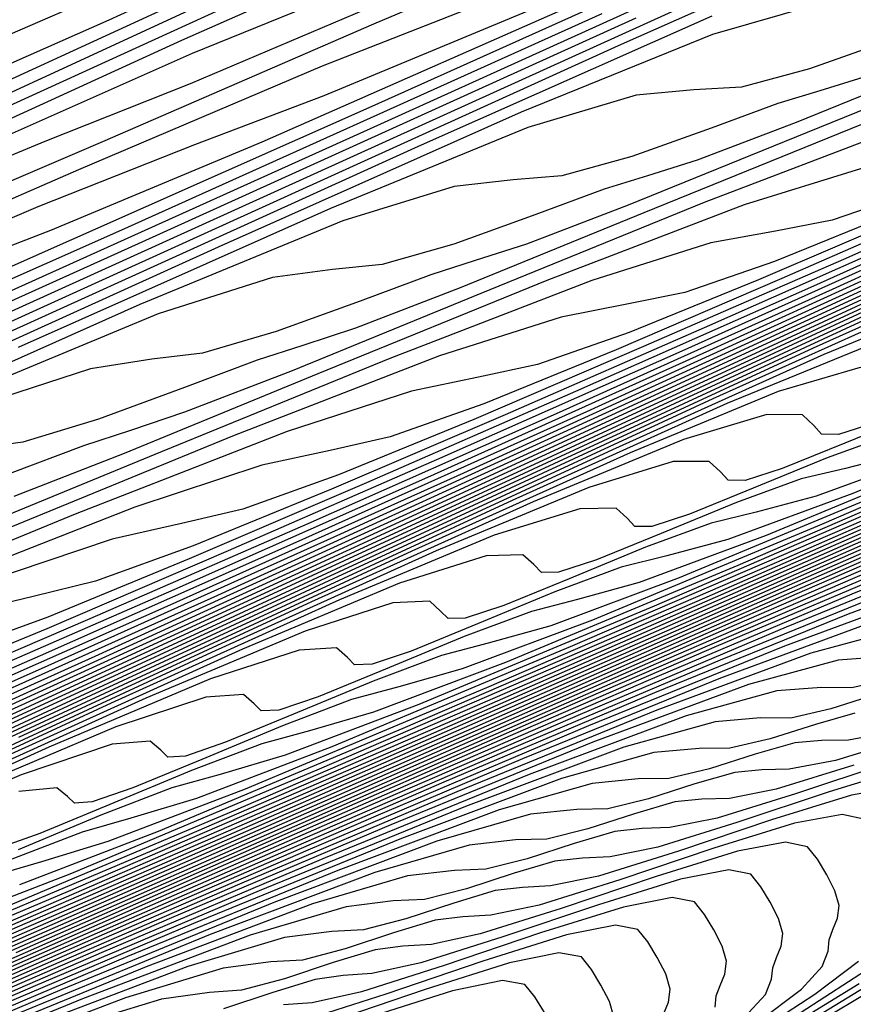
# Model space of a CAD drawing. Extents: x 3249832 to 3255657, y 13789405 to 13793316.
# Tile 541 of 656: x 3254745 to 3254752, y 13790609 to 13790618. Entities that reach past the tile are written whole.
import ezdxf

# ---------------------------------------------------------------- set-up
doc = ezdxf.new("R2010")
doc.units = 0
doc.header["$LTSCALE"] = 100
doc.header["$MEASUREMENT"] = 0
for name, color, linetype in [('GRATIO_CON', 10, 'CONTINUOUS'), ('GRATIO_ICON', 7, 'CONTINUOUS'), ('TARGETS_EAST', 7, 'CONTINUOUS')]:
    doc.layers.add(name, color=color, linetype=linetype)

# ---------------------------------------------------------------- blocks, each defined once
blk = doc.blocks.new('Gratio_032316_contours')
at = {"layer": 'GRATIO_CON', "color": 1, "linetype": 'Continuous', "flags": 128}
for points in [[(3254771.2802, 13790628.6377), (3254770.2609, 13790628.2838), (3254769.5772, 13790628.1023), (3254768.7732, 13790627.8505), (3254767.5343, 13790627.361), (3254766.1102, 13790626.7684), (3254764.8919, 13790626.2828), (3254764.0671, 13790626.0098), (3254763.0111, 13790625.6376), (3254760.8962, 13790624.7502), (3254757.2426, 13790623.1032), (3254752.9625, 13790621.141), (3254749.3158, 13790619.4797), (3254747.1714, 13790618.5439), (3254745.8328, 13790617.9914), (3254744.212, 13790617.288)], [(3254773.0038, 13790629.2521), (3254770.8364, 13790628.2912), (3254769.0507, 13790627.5403), (3254767.9625, 13790627.151), (3254767.2385, 13790626.9465), (3254766.3831, 13790626.6677), (3254765.0544, 13790626.1357), (3254763.5234, 13790625.4936), (3254762.2148, 13790624.9649), (3254761.3333, 13790624.6616), (3254760.204, 13790624.2498), (3254757.9327, 13790623.2845), (3254754.0007, 13790621.5048), (3254749.3924, 13790619.3871), (3254745.4682, 13790617.5923), (3254743.1661, 13790616.5759)], [(3254771.4789, 13790628.3919), (3254769.1057, 13790627.3176), (3254766.6263, 13790626.2136), (3254764.5918, 13790625.3454), (3254763.3658, 13790624.8855), (3254762.561, 13790624.635), (3254761.6029, 13790624.302), (3254760.0945, 13790623.685), (3254758.3499, 13790622.944), (3254756.8607, 13790622.3292), (3254755.8656, 13790621.9651), (3254754.5899, 13790621.4742), (3254752.0057, 13790620.3532), (3254747.5167, 13790618.3079), (3254742.2522, 13790615.8793)], [(3254771.6222, 13790628.3702), (3254769.6806, 13790627.4932), (3254767.1566, 13790626.3504), (3254764.5212, 13790625.1749), (3254762.3624, 13790624.248), (3254761.0674, 13790623.7527), (3254760.2223, 13790623.4792), (3254759.2128, 13790623.1191), (3254757.6146, 13790622.4597), (3254755.7631, 13790621.6693), (3254754.1837, 13790621.0113), (3254753.1318, 13790620.6169), (3254751.7828, 13790620.0864), (3254749.0422, 13790618.8876), (3254744.2747, 13790616.7094)], [(3254771.3742, 13790628.1325), (3254769.9399, 13790627.5245), (3254767.8823, 13790626.5945), (3254765.2075, 13790625.3832), (3254762.4162, 13790624.1361), (3254760.1329, 13790623.1506), (3254758.769, 13790622.6199), (3254757.8836, 13790622.3234), (3254756.8227, 13790621.9363), (3254755.1347, 13790621.2344), (3254753.1763, 13790620.3945), (3254751.5066, 13790619.6935), (3254750.398, 13790619.2687), (3254748.9758, 13790618.6986), (3254746.0788, 13790617.422), (3254741.0327, 13790615.1109)], [(3254771.3214, 13790627.6843), (3254770.7487, 13790627.6468), (3254769.7715, 13790627.3243), (3254768.2576, 13790626.6788), (3254766.084, 13790625.6959), (3254763.2584, 13790624.4159), (3254760.3112, 13790623.0974), (3254757.9035, 13790622.0531), (3254756.4706, 13790621.4872), (3254755.5448, 13790621.1676), (3254754.4326, 13790620.7534), (3254752.6548, 13790620.0091), (3254750.5895, 13790619.1197), (3254748.8296, 13790618.3756), (3254747.6642, 13790617.9205), (3254746.1687, 13790617.3108), (3254743.1153, 13790615.9563)], [(3254771.9078, 13790626.8001), (3254771.032, 13790626.4659), (3254770.535, 13790626.3115), (3254770.2864, 13790626.2727), (3254770.0704, 13790626.2393), (3254769.7252, 13790626.1346), (3254769.305, 13790626.0164), (3254768.9179, 13790625.976), (3254768.6202, 13790626.0621), (3254768.2618, 13790626.1523), (3254767.6406, 13790626.0813), (3254766.5661, 13790625.708), (3254764.893, 13790624.9874), (3254762.4875, 13790623.8985), (3254759.3602, 13790622.4815), (3254756.1011, 13790621.0199), (3254753.4445, 13790619.8583), (3254751.8738, 13790619.2216), (3254750.8674, 13790618.856), (3254749.6524, 13790618.3877), (3254747.6949, 13790617.5584), (3254745.416, 13790616.5701), (3254743.4755, 13790615.7399)], [(3254771.6304, 13790626.5393), (3254770.5367, 13790626.1233), (3254769.6189, 13790625.7706), (3254769.098, 13790625.6047), (3254768.8373, 13790625.5593), (3254768.6107, 13790625.5201), (3254768.249, 13790625.4077), (3254767.8098, 13790625.2802), (3254767.4072, 13790625.2303), (3254767.1009, 13790625.3074), (3254766.732, 13790625.3863), (3254766.0865, 13790625.2986), (3254764.9634, 13790624.8998), (3254763.2107, 13790624.1417), (3254760.6892, 13790622.9999), (3254757.4112, 13790621.5142), (3254753.9961, 13790619.9811), (3254751.2151, 13790618.7609), (3254749.5754, 13790618.0888), (3254748.5287, 13790617.7002), (3254747.2623, 13790617.2049), (3254745.215, 13790616.3331), (3254742.8292, 13790615.2953)], [(3254771.3089, 13790626.2117), (3254770.3083, 13790625.8843), (3254769.1655, 13790625.4465), (3254768.2059, 13790625.0752), (3254767.661, 13790624.8979), (3254767.3882, 13790624.8458), (3254767.1511, 13790624.8009), (3254766.7728, 13790624.6807), (3254766.3145, 13790624.544), (3254765.8965, 13790624.4847), (3254765.5816, 13790624.5526), (3254765.2021, 13790624.6202), (3254764.5325, 13790624.5158), (3254763.3607, 13790624.0916), (3254761.5284, 13790623.2959), (3254758.8909, 13790622.1012), (3254755.4621, 13790620.547), (3254751.891, 13790618.9423), (3254748.9856, 13790617.6634), (3254747.277, 13790616.9561), (3254746.1899, 13790616.5444), (3254744.8722, 13790616.022), (3254742.735, 13790615.1078)], [(3254771.38, 13790625.6231), (3254771.0497, 13790625.6487), (3254770.673, 13790625.6837), (3254770.0278, 13790625.576), (3254768.9861, 13790625.2292), (3254767.7943, 13790624.7698), (3254766.7929, 13790624.3799), (3254766.224, 13790624.1911), (3254765.9391, 13790624.1323), (3254765.6915, 13790624.0817), (3254765.2967, 13790623.9538), (3254764.8192, 13790623.8078), (3254764.3858, 13790623.739), (3254764.0623, 13790623.7978), (3254763.6723, 13790623.8542), (3254762.9785, 13790623.7331), (3254761.758, 13790623.2834), (3254759.8461, 13790622.4502), (3254757.0926, 13790621.2025), (3254753.513, 13790619.5798), (3254749.786, 13790617.9036), (3254746.7562, 13790616.566), (3254744.9787, 13790615.8233), (3254743.8512, 13790615.3886)], [(3254749.6148, 13790617.6453), (3254745.5759, 13790615.8261), (3254742.2972, 13790614.3712)], [(3254751.6978, 13790618.5065), (3254747.6657, 13790616.6781), (3254743.4709, 13790614.7873)], [(3254749.8995, 13790617.6078), (3254745.7166, 13790615.7109), (3254741.3658, 13790613.7486)], [(3254751.4346, 13790618.2217), (3254748.1012, 13790616.7092), (3254743.7676, 13790614.7436)], [(3254750.539, 13790617.6262), (3254748.07, 13790616.5303), (3254744.5046, 13790614.9118)], [(3254751.4338, 13790617.726), (3254750.5461, 13790617.4712), (3254748.9363, 13790616.818), (3254746.3877, 13790615.6846), (3254742.7063, 13790614.0132)], [(3254752.5548, 13790617.609), (3254752.0111, 13790617.4116), (3254751.3618, 13790617.1821), (3254750.7894, 13790617.0281), (3254750.3887, 13790617.0049), (3254749.904, 13790616.9599), (3254748.9921, 13790616.6885), (3254747.3336, 13790616.0098), (3254744.7054, 13790614.8389)], [(3254754.0827, 13790618.0021), (3254752.6624, 13790617.4265), (3254751.8541, 13790617.1229), (3254751.4482, 13790616.9974), (3254751.0951, 13790616.8898), (3254750.5349, 13790616.6847), (3254749.8666, 13790616.4459), (3254749.2787, 13790616.2824), (3254748.8694, 13790616.2501), (3254748.3742, 13790616.1939), (3254747.438, 13790615.9058), (3254745.7309, 13790615.2017), (3254743.0231, 13790613.9932)], [(3254754.6543, 13790617.9473), (3254753.12, 13790617.3686), (3254751.3404, 13790616.6486), (3254749.8363, 13790616.0358), (3254748.9801, 13790615.7093), (3254748.55, 13790615.5705), (3254748.1759, 13790615.4514), (3254747.5826, 13790615.2308), (3254746.876, 13790614.9736), (3254746.2573, 13790614.7911), (3254745.8308, 13790614.7406), (3254745.3145, 13790614.6618), (3254744.3299, 13790614.3403)], [(3254754.8198, 13790617.6616), (3254754.3091, 13790617.5872), (3254753.3731, 13790617.3116), (3254751.7979, 13790616.7135), (3254749.9693, 13790615.9718), (3254748.4233, 13790615.3405), (3254747.5431, 13790615.0025), (3254747.1009, 13790614.857), (3254746.7162, 13790614.7323), (3254746.1064, 13790614.5039), (3254745.3808, 13790614.2374), (3254744.7465, 13790614.0454), (3254744.3115, 13790613.9858)], [(3254771.4452, 13790624.572), (3254770.9865, 13790624.5335), (3254770.2135, 13790624.2712), (3254769.1007, 13790623.7901), (3254767.6379, 13790623.1165), (3254765.8464, 13790622.2864), (3254763.8719, 13790621.376), (3254761.8911, 13790620.4716), (3254760.0541, 13790619.6454), (3254758.4026, 13790618.9143), (3254756.9517, 13790618.281), (3254755.7191, 13790617.7532), (3254754.7345, 13790617.3573), (3254754.0304, 13790617.1244), (3254753.5714, 13790617.0472), (3254753.0503, 13790616.9644), (3254752.092, 13790616.6759), (3254750.4757, 13790616.0585), (3254748.5981, 13790615.2951), (3254747.0102, 13790614.6451), (3254746.1061, 13790614.2956), (3254745.6518, 13790614.1435), (3254745.2566, 13790614.0131), (3254744.6302, 13790613.777)], [(3254771.089, 13790623.8105), (3254771.0049, 13790623.9226), (3254770.8944, 13790624.0731), (3254770.6589, 13790624.176), (3254770.1909, 13790624.1309), (3254769.399, 13790623.8586), (3254768.2573, 13790623.3637), (3254766.756, 13790622.6721), (3254764.9172, 13790621.82), (3254762.8904, 13790620.8856), (3254760.8573, 13790619.9572), (3254758.9717, 13790619.1092), (3254757.2766, 13790618.3587), (3254755.7873, 13790617.7087), (3254754.5222, 13790617.1668), (3254753.5122, 13790616.7593), (3254752.7911, 13790616.5173), (3254752.3229, 13790616.4328), (3254751.7915, 13790616.3415), (3254750.8109, 13790616.0402), (3254749.1535, 13790615.4034), (3254747.2269, 13790614.6183), (3254745.5972, 13790613.9498), (3254744.6691, 13790613.5888)], [(3254756.807, 13790618.0368), (3254755.0245, 13790617.2477), (3254753.4585, 13790616.5642), (3254752.1285, 13790615.9941), (3254751.0676, 13790615.5635), (3254750.3126, 13790615.3032), (3254749.826, 13790615.204), (3254749.274, 13790615.0959), (3254748.2486, 13790614.7687), (3254746.5092, 13790614.0933), (3254744.4846, 13790613.2648)], [(3254757.7559, 13790618.4141), (3254755.7246, 13790617.5006), (3254753.8985, 13790616.6922), (3254752.2941, 13790615.9919), (3254750.9316, 13790615.4077), (3254749.8453, 13790614.9655), (3254749.0733, 13790614.6962), (3254748.5776, 13790614.5897), (3254748.0152, 13790614.4731), (3254746.9675, 13790614.133), (3254745.187, 13790613.4383), (3254743.1135, 13790612.588)], [(3254756.7221, 13790617.8998), (3254754.6423, 13790616.9644), (3254752.7725, 13790616.1366), (3254751.1298, 13790615.4197), (3254749.7347, 13790614.8213), (3254748.623, 13790614.3676), (3254747.834, 13790614.0891), (3254747.3291, 13790613.9753), (3254746.7565, 13790613.8503), (3254745.6864, 13790613.4973), (3254743.8649, 13790612.7832)], [(3254757.9832, 13790618.4333), (3254755.6883, 13790617.3854), (3254753.5599, 13790616.4282), (3254751.6465, 13790615.5811), (3254749.9654, 13790614.8474), (3254748.5378, 13790614.2349), (3254747.4007, 13790613.7696), (3254746.5948, 13790613.4821), (3254746.0806, 13790613.3609), (3254745.4977, 13790613.2275), (3254744.4052, 13790612.8615)], [(3254758.4124, 13790618.5553), (3254756.0203, 13790617.4524), (3254753.6207, 13790616.3567), (3254751.3952, 13790615.3558), (3254749.3944, 13790614.47), (3254747.6366, 13790613.7028), (3254746.1441, 13790613.0622), (3254744.9561, 13790612.5738), (3254744.1163, 13790612.268)], [(3254757.4831, 13790618.0889), (3254755.0388, 13790616.9619), (3254752.5869, 13790615.8423), (3254750.3128, 13790614.8196), (3254748.2684, 13790613.9145), (3254746.4723, 13790613.1306), (3254744.9472, 13790612.4758), (3254743.7338, 13790611.9758)], [(3254756.5539, 13790617.6225), (3254754.0574, 13790616.4715), (3254751.5531, 13790615.3279), (3254749.2304, 13790614.2834), (3254747.1424, 13790613.359), (3254745.3079, 13790612.5583), (3254743.7503, 13790611.8894)], [(3254757.937, 13790618.2276), (3254755.6246, 13790617.1561), (3254753.076, 13790615.981), (3254750.5193, 13790614.8136), (3254748.1481, 13790613.7472), (3254746.0164, 13790612.8034), (3254744.1435, 13790611.986)], [(3254758.1376, 13790618.2459), (3254756.1733, 13790617.3387), (3254753.7661, 13790616.2233), (3254751.1131, 13790615.0001), (3254748.4517, 13790613.7849), (3254745.9833, 13790612.6748), (3254743.7643, 13790611.6924)], [(3254757.2943, 13790617.8194), (3254755.2914, 13790616.8942), (3254752.8369, 13790615.7569), (3254750.1316, 13790614.5096), (3254747.4179, 13790613.2705), (3254744.901, 13790612.1386), (3254742.6383, 13790611.1368)], [(3254757.9965, 13790618.0819), (3254756.451, 13790617.393), (3254754.4095, 13790616.4498), (3254751.9076, 13790615.2905), (3254749.1502, 13790614.0192), (3254746.3841, 13790612.7561), (3254743.8186, 13790611.6024)], [(3254757.1821, 13790617.6692), (3254755.6077, 13790616.9665), (3254753.5276, 13790616.0054), (3254750.9784, 13790614.8242), (3254748.1687, 13790613.5287), (3254745.3503, 13790612.2418), (3254742.7362, 13790611.0662)], [(3254759.1449, 13790617.6639), (3254758.6128, 13790617.4543), (3254758.1542, 13790617.276), (3254757.8775, 13790617.1989), (3254757.7424, 13790617.2156), (3254757.6713, 13790617.2998), (3254757.5718, 13790617.4098), (3254757.2923, 13790617.4444), (3254756.666, 13790617.2869), (3254755.5532, 13790616.844), (3254753.9211, 13790616.1135), (3254751.7638, 13790615.1165), (3254749.1199, 13790613.8914), (3254746.2058, 13790612.5478), (3254743.2826, 13790611.213)], [(3254760.4878, 13790617.8747), (3254759.6094, 13790617.5819), (3254759.174, 13790617.4981), (3254758.8488, 13790617.4449), (3254758.3814, 13790617.2886), (3254757.8402, 13790617.0744), (3254757.374, 13790616.8923), (3254757.0933, 13790616.8126), (3254756.9573, 13790616.8277), (3254756.887, 13790616.9102), (3254756.7882, 13790617.0179), (3254756.506, 13790617.0484), (3254755.8704, 13790616.8844), (3254754.7387, 13790616.4314), (3254753.0778, 13790615.6871), (3254750.8819, 13790614.672), (3254748.1906, 13790613.425), (3254745.2244, 13790612.0574), (3254742.2488, 13790610.6987)], [(3254761.3138, 13790618.1499), (3254759.7577, 13790617.5196), (3254758.8648, 13790617.219), (3254758.4229, 13790617.1306), (3254758.0929, 13790617.0739), (3254757.6179, 13790616.9133), (3254757.0676, 13790616.6946), (3254756.5937, 13790616.5086), (3254756.3091, 13790616.4264), (3254756.1722, 13790616.4398), (3254756.1026, 13790616.5206), (3254756.0045, 13790616.6259), (3254755.7197, 13790616.6524), (3254755.0748, 13790616.4818), (3254753.9242, 13790616.0188), (3254752.2344, 13790615.2606), (3254750, 13790614.2276), (3254747.2614, 13790612.9586), (3254744.2429, 13790611.5669)], [(3254760.61, 13790617.8071), (3254759.0276, 13790617.1645), (3254758.1202, 13790616.8561), (3254757.6717, 13790616.7631), (3254757.3371, 13790616.7029), (3254756.8544, 13790616.5381), (3254756.2949, 13790616.3148), (3254755.8134, 13790616.125), (3254755.5249, 13790616.0402), (3254755.3871, 13790616.0518), (3254755.3183, 13790616.131), (3254755.2208, 13790616.234), (3254754.9334, 13790616.2565), (3254754.2792, 13790616.0792), (3254753.1098, 13790615.6061), (3254751.3911, 13790614.8341), (3254749.1181, 13790613.7831), (3254746.3321, 13790612.4922), (3254743.2615, 13790611.0764)], [(3254761.2269, 13790617.9899), (3254759.2025, 13790617.1216), (3254757.5673, 13790616.4543), (3254756.631, 13790616.1303), (3254756.1695, 13790616.0282), (3254755.8254, 13790615.9608), (3254755.3274, 13790615.7875), (3254754.7497, 13790615.5552), (3254754.2528, 13790615.3576), (3254753.9565, 13790615.2678), (3254753.8169, 13790615.276), (3254753.7496, 13790615.3519), (3254753.6534, 13790615.4501), (3254753.3609, 13790615.4645), (3254752.6881, 13790615.274), (3254751.4808, 13790614.7809), (3254749.7045, 13790613.9811), (3254747.3543, 13790612.8942), (3254744.4736, 13790611.5594)], [(3254760.5563, 13790617.6619), (3254758.4988, 13790616.7788), (3254756.8372, 13790616.0991), (3254755.8864, 13790615.7674), (3254755.4184, 13790615.6608), (3254755.0695, 13790615.5898), (3254754.5639, 13790615.4122), (3254753.977, 13790615.1754), (3254753.4725, 13790614.974), (3254753.1723, 13790614.8815), (3254753.0319, 13790614.888), (3254752.9653, 13790614.9623), (3254752.8698, 13790615.0581), (3254752.5746, 13790615.0685), (3254751.8925, 13790614.8714), (3254750.6664, 13790614.3683), (3254748.8612, 13790613.5547), (3254746.4724, 13790612.4498), (3254743.5444, 13790611.093)], [(3254761.9207, 13790618.2233), (3254759.8856, 13790617.3339), (3254757.795, 13790616.4361), (3254756.107, 13790615.744), (3254755.1418, 13790615.4045), (3254754.6673, 13790615.2933), (3254754.3137, 13790615.2188), (3254753.8004, 13790615.037), (3254753.2044, 13790614.7956), (3254752.6922, 13790614.5903), (3254752.388, 13790614.4953), (3254752.2468, 13790614.5001), (3254752.181, 13790614.5727), (3254752.0861, 13790614.6662), (3254751.7884, 13790614.6726), (3254751.0969, 13790614.4688), (3254749.8519, 13790613.9557), (3254748.0179, 13790613.1282), (3254745.5905, 13790612.0053), (3254742.6151, 13790610.6266)], [(3254761.2825, 13790617.9095), (3254759.215, 13790617.006), (3254757.0913, 13790616.0933), (3254755.3769, 13790615.3889), (3254754.3972, 13790615.0416), (3254753.9162, 13790614.9258), (3254753.5579, 13790614.8477), (3254753.0369, 13790614.6617), (3254752.4318, 13790614.4158), (3254751.9119, 13790614.2066), (3254751.6038, 13790614.1091), (3254751.4617, 13790614.1121), (3254751.3967, 13790614.1831), (3254751.3024, 13790614.2742), (3254751.0021, 13790614.2766), (3254750.3013, 13790614.0663), (3254749.0374, 13790613.543), (3254747.1746, 13790612.7017), (3254744.7086, 13790611.5609)], [(3254761.7137, 13790618.0318), (3254760.006, 13790617.282), (3254757.8737, 13790616.35), (3254755.6838, 13790615.4078), (3254753.9166, 13790614.6787), (3254752.908, 13790614.3158), (3254752.414, 13790614.1909), (3254752.0462, 13790614.1057), (3254751.5099, 13790613.9111), (3254750.8865, 13790613.6562), (3254750.3514, 13790613.4393), (3254750.0354, 13790613.3366), (3254749.8915, 13790613.3363), (3254749.828, 13790613.404), (3254749.735, 13790613.4903), (3254749.4295, 13790613.4846), (3254748.7102, 13790613.2611), (3254747.4085, 13790612.7178), (3254745.488, 13790611.8488), (3254742.9448, 13790610.672)], [(3254761.1014, 13790617.7295), (3254759.3677, 13790616.9683), (3254757.2031, 13790616.022), (3254754.98, 13790615.065), (3254753.1865, 13790614.3236), (3254752.1633, 13790613.9529), (3254751.6629, 13790613.8235), (3254751.2903, 13790613.7347), (3254750.7464, 13790613.5359), (3254750.1138, 13790613.2764), (3254749.5711, 13790613.0556), (3254749.2512, 13790612.9504), (3254749.1064, 13790612.9483), (3254749.0437, 13790613.0144), (3254748.9514, 13790613.0983), (3254748.6433, 13790613.0886), (3254747.9146, 13790612.8585), (3254746.594, 13790612.3052), (3254744.6446, 13790611.4223)], [(3254761.902, 13790618.0457), (3254760.4892, 13790617.4271), (3254758.7295, 13790616.6546), (3254756.5324, 13790615.694), (3254754.2762, 13790614.7222), (3254752.4563, 13790613.9684), (3254751.4187, 13790613.59), (3254750.9118, 13790613.456), (3254750.5345, 13790613.3637), (3254749.9829, 13790613.1606), (3254749.3412, 13790612.8966), (3254748.7908, 13790612.6719), (3254748.467, 13790612.5642), (3254748.3213, 13790612.5604), (3254748.2593, 13790612.6248), (3254748.1677, 13790612.7064), (3254747.857, 13790612.6927), (3254747.119, 13790612.4559), (3254745.7796, 13790611.8925), (3254743.8013, 13790610.9958)], [(3254761.3106, 13790617.7525), (3254759.8769, 13790617.1248), (3254758.0912, 13790616.3408), (3254755.8618, 13790615.3661), (3254753.5725, 13790614.3795), (3254751.7262, 13790613.6133), (3254750.6741, 13790613.2271), (3254750.1607, 13790613.0885), (3254749.7786, 13790612.9926), (3254749.2194, 13790612.7853), (3254748.5686, 13790612.5168), (3254748.0105, 13790612.2882), (3254747.6828, 13790612.178), (3254747.5362, 13790612.1725), (3254747.475, 13790612.2352), (3254747.384, 13790612.3144), (3254747.0707, 13790612.2967), (3254746.3234, 13790612.0533), (3254744.9651, 13790611.4799), (3254742.958, 13790610.5693)], [(3254761.4577, 13790617.7419), (3254760.1277, 13790617.1661), (3254758.6523, 13790616.5201), (3254756.8147, 13790615.7133), (3254754.5205, 13790614.7101), (3254752.165, 13790613.6939), (3254750.2659, 13790612.9031), (3254749.1849, 13790612.5013), (3254748.6585, 13790612.3536), (3254748.267, 13790612.2506), (3254747.6924, 13790612.0348), (3254747.0233, 13790611.7572), (3254746.4499, 13790611.5209), (3254746.1143, 13790611.4055), (3254745.966, 13790611.3966), (3254745.9064, 13790611.4561), (3254745.8166, 13790611.5305), (3254745.4982, 13790611.5047), (3254744.7323, 13790611.2482), (3254743.3362, 13790610.6547)], [(3254762.2406, 13790618.03), (3254760.885, 13790617.4568), (3254759.5362, 13790616.8729), (3254758.04, 13790616.2177), (3254756.1765, 13790615.3996), (3254753.8499, 13790614.3821), (3254751.4612, 13790613.3512), (3254749.5358, 13790612.548), (3254748.4403, 13790612.1384), (3254747.9074, 13790611.9862), (3254747.5111, 13790611.8796), (3254746.9289, 13790611.6595), (3254746.2507, 13790611.3774), (3254745.6696, 13790611.1372), (3254745.3301, 13790611.0193), (3254745.1809, 13790611.0087), (3254745.122, 13790611.0665), (3254745.033, 13790611.1386), (3254744.7119, 13790611.1088)], [(3254761.6868, 13790617.7529), (3254760.3124, 13790617.1717), (3254758.9448, 13790616.5796), (3254757.4277, 13790615.9154), (3254755.5382, 13790615.0858), (3254753.1792, 13790614.0542), (3254750.7575, 13790613.0084), (3254748.8057, 13790612.1929), (3254747.6957, 13790611.7755), (3254747.1563, 13790611.6187), (3254746.7553, 13790611.5085), (3254746.1654, 13790611.2842), (3254745.478, 13790610.9976), (3254744.8893, 13790610.7535), (3254744.5459, 13790610.6331)], [(3254762.4205, 13790617.9886), (3254761.133, 13790617.4759), (3254759.7397, 13790616.8866), (3254758.3533, 13790616.2864), (3254756.8154, 13790615.613), (3254754.9, 13790614.7721), (3254752.5086, 13790613.7262), (3254750.0537, 13790612.6656), (3254748.0755, 13790611.8377), (3254746.9511, 13790611.4126), (3254746.4052, 13790611.2512), (3254745.9994, 13790611.1375), (3254745.4019, 13790610.9089), (3254744.7054, 13790610.6178)], [(3254762.3741, 13790617.8), (3254761.3472, 13790617.4496), (3254760.0254, 13790616.9219), (3254758.5944, 13790616.3165), (3254757.1705, 13790615.7), (3254755.5909, 13790615.0084), (3254753.6235, 13790614.1446), (3254751.1673, 13790613.0702), (3254748.6462, 13790611.9801), (3254746.6153, 13790611.1275), (3254745.4619, 13790610.6868), (3254744.9029, 13790610.5163), (3254744.4878, 13790610.3955)], [(3254762.4661, 13790617.6529), (3254761.8502, 13790617.5367), (3254760.8105, 13790617.1801), (3254759.4715, 13790616.6449), (3254758.0218, 13790616.0314), (3254756.579, 13790615.4068), (3254754.9786, 13790614.706), (3254752.9852, 13790613.8309), (3254750.4967, 13790612.7422), (3254747.9425, 13790611.6373), (3254745.8851, 13790610.7724), (3254744.7173, 13790610.3239)], [(3254765.1114, 13790617.7556), (3254764.5338, 13790617.5806), (3254764.0338, 13790617.4502), (3254763.7211, 13790617.4277), (3254763.5273, 13790617.4641), (3254763.3397, 13790617.4822), (3254763.0754, 13790617.4297), (3254762.772, 13790617.3517), (3254762.4968, 13790617.318), (3254762.2733, 13790617.3647), (3254761.9488, 13790617.3938), (3254761.3263, 13790617.2734), (3254760.2738, 13790616.9106), (3254758.9177, 13790616.3679), (3254757.4491, 13790615.7463), (3254755.9876, 13790615.1136), (3254754.3663, 13790614.4037), (3254752.347, 13790613.5171), (3254749.826, 13790612.4143), (3254747.2387, 13790611.2945), (3254745.155, 13790610.4173), (3254743.9726, 13790609.961)], [(3254765.133, 13790617.6493), (3254764.6262, 13790617.5181), (3254764.0416, 13790617.3401), (3254763.5357, 13790617.207), (3254763.2198, 13790617.1824), (3254763.0246, 13790617.2171), (3254762.8354, 13790617.2337), (3254762.5683, 13790617.1793), (3254762.2614, 13790617.0994), (3254761.9835, 13790617.0637), (3254761.7586, 13790617.1084), (3254761.4315, 13790617.1347), (3254760.8024, 13790617.0101), (3254759.7372, 13790616.6412), (3254758.3639, 13790616.0909), (3254756.8765, 13790615.4612), (3254755.3961, 13790614.8203), (3254753.754, 13790614.1013), (3254751.7087, 13790613.2034), (3254749.1554, 13790612.0863), (3254746.535, 13790610.9518), (3254744.4248, 13790610.0622)], [(3254762.5394, 13790616.7205), (3254762.2172, 13790616.6917), (3254762.0191, 13790616.7231), (3254761.8269, 13790616.7365), (3254761.5541, 13790616.6787), (3254761.2404, 13790616.5949), (3254760.957, 13790616.5552), (3254760.729, 13790616.5958), (3254760.3969, 13790616.6165), (3254759.7546, 13790616.4834), (3254758.6638, 13790616.1022), (3254757.2563, 13790615.5369), (3254755.7312, 13790614.891), (3254754.2132, 13790614.2339), (3254752.5294, 13790613.4966), (3254750.4322, 13790612.5759), (3254747.8141, 13790611.4303), (3254745.1274, 13790610.2662), (3254742.9646, 13790609.3519)], [(3254762.5648, 13790616.6186), (3254762.0412, 13790616.4773), (3254761.716, 13790616.4464), (3254761.5164, 13790616.4761), (3254761.3227, 13790616.4879), (3254761.047, 13790616.4283), (3254760.7298, 13790616.3426), (3254760.4437, 13790616.301), (3254760.2143, 13790616.3394), (3254759.8796, 13790616.3574), (3254759.2307, 13790616.2201), (3254758.1272, 13790615.8327), (3254756.7025, 13790615.2598), (3254755.1585, 13790614.606), (3254753.6218, 13790613.9407), (3254751.9171, 13790613.1943), (3254749.794, 13790612.2622), (3254747.1435, 13790611.1024), (3254744.4237, 13790609.9235)], [(3254762.6855, 13790616.5681), (3254762.0726, 13790616.3781), (3254761.5431, 13790616.2341), (3254761.2147, 13790616.2011), (3254761.0137, 13790616.2291), (3254760.8184, 13790616.2394), (3254760.5399, 13790616.178), (3254760.2193, 13790616.0904), (3254759.9304, 13790616.0467), (3254759.6995, 13790616.0831), (3254759.3623, 13790616.0983), (3254758.7068, 13790615.9568), (3254757.5905, 13790615.5632), (3254756.1487, 13790614.9828), (3254754.5859, 13790614.3209), (3254753.0303, 13790613.6475), (3254751.3048, 13790612.8919), (3254749.1557, 13790611.9484), (3254746.4728, 13790610.7744), (3254743.7199, 13790609.5807)], [(3254762.7367, 13790616.4754), (3254762.2003, 13790616.3306), (3254761.5804, 13790616.1376), (3254761.0449, 13790615.9908), (3254760.7134, 13790615.9557), (3254760.511, 13790615.9821), (3254760.3142, 13790615.9908), (3254760.0328, 13790615.9277), (3254759.7087, 13790615.8381), (3254759.4171, 13790615.7925), (3254759.1848, 13790615.8268), (3254758.845, 13790615.8392), (3254758.1829, 13790615.6934), (3254757.0539, 13790615.2937), (3254755.5949, 13790614.7058), (3254754.0132, 13790614.0358), (3254752.4389, 13790613.3543), (3254750.6926, 13790612.5896), (3254748.5175, 13790611.6347), (3254745.8022, 13790610.4464), (3254743.0162, 13790609.2379)], [(3254762.2744, 13790615.9703), (3254762.1114, 13790616.0359), (3254761.7782, 13790616.0058), (3254761.2299, 13790615.8556), (3254760.5959, 13790615.6566), (3254760.0486, 13790615.5044), (3254759.7108, 13790615.4651), (3254759.5055, 13790615.4881), (3254759.3057, 13790615.4937), (3254759.0186, 13790615.427), (3254758.6876, 13790615.3336), (3254758.3906, 13790615.284), (3254758.1552, 13790615.3142), (3254757.8104, 13790615.321), (3254757.1351, 13790615.1668), (3254755.9805, 13790614.7548), (3254754.4872, 13790614.1518), (3254752.8679, 13790613.4656), (3254751.256, 13790612.7678), (3254749.468, 13790611.9849), (3254747.241, 13790611.0072), (3254744.4609, 13790609.7904)], [(3254756.6112, 13790614.9035), (3254755.4439, 13790614.4853), (3254753.9334, 13790613.8748), (3254752.2953, 13790613.1805), (3254750.6646, 13790612.4746), (3254748.8557, 13790611.6826), (3254746.6027, 13790610.6935), (3254743.7903, 13790609.4625)], [(3254756.7758, 13790614.8028), (3254756.0872, 13790614.6402), (3254754.9072, 13790614.2158), (3254753.3796, 13790613.5978), (3254751.7226, 13790612.8955), (3254750.0731, 13790612.1814), (3254748.2434, 13790611.3802), (3254745.9645, 13790610.3797), (3254743.1196, 13790609.1345)], [(3254756.611, 13790614.5452), (3254756.2585, 13790614.5437), (3254755.5633, 13790614.3768), (3254754.3705, 13790613.9463), (3254752.8258, 13790613.3208), (3254751.15, 13790612.6104), (3254749.4817, 13790611.8882), (3254747.6311, 13790611.0779), (3254745.3262, 13790610.066), (3254742.449, 13790608.8065)], [(3254756.483, 13790614.1753), (3254756.1349, 13790614.0723), (3254755.8242, 13790614.0128), (3254755.5814, 13790614.0326), (3254755.2239, 13790614.0255), (3254754.5155, 13790613.8502), (3254753.2972, 13790613.4074), (3254751.7182, 13790612.7667), (3254750.0047, 13790612.0402), (3254748.2988, 13790611.3017), (3254746.4065, 13790610.4732), (3254744.0497, 13790609.4385)], [(3254756.4892, 13790614.0062), (3254756.2802, 13790614.0023), (3254755.9759, 13790613.925), (3254755.6244, 13790613.82), (3254755.3109, 13790613.7586), (3254755.0667, 13790613.7762), (3254754.7066, 13790613.7664), (3254753.9916, 13790613.5869), (3254752.7606, 13790613.1379), (3254751.1644, 13790612.4897), (3254749.432, 13790611.7551), (3254747.7074, 13790611.0085), (3254745.7943, 13790610.1709), (3254743.4115, 13790609.1247)], [(3254756.5616, 13790613.8017), (3254756.2019, 13790613.7478), (3254755.9864, 13790613.7592), (3254755.776, 13790613.7537), (3254755.4688, 13790613.6747), (3254755.1139, 13790613.5678), (3254754.7976, 13790613.5043), (3254754.5519, 13790613.5199), (3254754.1893, 13790613.5073), (3254753.4677, 13790613.3235), (3254752.2239, 13790612.8684), (3254750.6106, 13790612.2127), (3254748.8594, 13790611.4701), (3254747.1159, 13790610.7153), (3254745.182, 13790609.8685), (3254742.7732, 13790608.811)], [(3254756.6579, 13790613.7327), (3254756.0634, 13790613.5585), (3254755.7006, 13790613.5024), (3254755.4837, 13790613.5122), (3254755.2717, 13790613.5051), (3254754.9617, 13790613.4243), (3254754.6033, 13790613.3155), (3254754.2844, 13790613.2501), (3254754.0372, 13790613.2636), (3254753.672, 13790613.2482), (3254752.9438, 13790613.0602), (3254751.6872, 13790612.5989), (3254750.0567, 13790611.9357), (3254748.2867, 13790611.185), (3254746.5245, 13790610.4221), (3254744.5697, 13790609.5662)], [(3254756.9855, 13790613.658), (3254756.3781, 13790613.4806), (3254755.6734, 13790613.2517), (3254755.0671, 13790613.072), (3254754.698, 13790613.0118), (3254754.4782, 13790613.0182), (3254754.2632, 13790613.008), (3254753.9475, 13790612.9237), (3254753.5822, 13790612.811), (3254753.2578, 13790612.7416), (3254753.0076, 13790612.751), (3254752.6374, 13790612.73), (3254751.896, 13790612.5336), (3254750.6139, 13790612.06), (3254748.9491, 13790611.3817), (3254747.1414, 13790610.6148), (3254745.3416, 13790609.8357), (3254743.3451, 13790608.9615)], [(3254756.5063, 13790613.4232), (3254755.8929, 13790613.2431), (3254755.1812, 13790613.0112), (3254754.569, 13790612.8288), (3254754.1967, 13790612.7664), (3254753.9755, 13790612.7712), (3254753.759, 13790612.7594), (3254753.4404, 13790612.6733), (3254753.0717, 13790612.5587), (3254752.7445, 13790612.4873), (3254752.4929, 13790612.4946), (3254752.1201, 13790612.4709), (3254751.3721, 13790612.2703), (3254750.0772, 13790611.7905), (3254748.3953, 13790611.1047), (3254746.5687, 13790610.3297), (3254744.7501, 13790609.5424), (3254742.7328, 13790608.6591)], [(3254756.3972, 13790613.2424), (3254756.027, 13790613.1884), (3254755.4077, 13790613.0056), (3254754.6889, 13790612.7707), (3254754.0708, 13790612.5856), (3254753.6954, 13790612.5211), (3254753.4728, 13790612.5242), (3254753.2547, 13790612.5109), (3254752.9333, 13790612.423), (3254752.5612, 13790612.3065), (3254752.2313, 13790612.2331), (3254751.9781, 13790612.2383), (3254751.6028, 13790612.2118), (3254750.8482, 13790612.0069), (3254749.5406, 13790611.521), (3254747.8415, 13790610.8277), (3254745.9961, 13790610.0446), (3254744.1587, 13790609.2492)], [(3254752.0506, 13790612.0542), (3254751.718, 13790611.9789), (3254751.4634, 13790611.982), (3254751.0855, 13790611.9527), (3254750.3243, 13790611.7436), (3254749.0039, 13790611.2515), (3254747.2877, 13790610.5506), (3254745.4234, 13790609.7596), (3254743.5673, 13790608.956)], [(3254751.742, 13790611.7652), (3254751.4119, 13790611.672), (3254751.0295, 13790611.5497), (3254750.6914, 13790611.4704), (3254750.4338, 13790611.4694), (3254750.0509, 13790611.4345), (3254749.2764, 13790611.217), (3254747.9306, 13790610.7125), (3254746.1801, 13790609.9966), (3254744.2781, 13790609.1894)], [(3254752.0782, 13790611.6126), (3254751.6903, 13790611.5398), (3254751.4619, 13790611.5362), (3254751.2377, 13790611.5166), (3254750.9048, 13790611.4217), (3254750.519, 13790611.2974), (3254750.1781, 13790611.2161), (3254749.9191, 13790611.213), (3254749.5336, 13790611.1754), (3254748.7525, 13790610.9536), (3254747.3939, 13790610.4431), (3254745.6263, 13790609.7196), (3254743.7055, 13790608.9043)], [(3254752.2277, 13790611.5682), (3254751.5801, 13790611.3694), (3254751.189, 13790611.2944), (3254750.9592, 13790611.2893), (3254750.7335, 13790611.268), (3254750.3977, 13790611.1713), (3254750.0084, 13790611.0452), (3254749.6649, 13790610.9619), (3254749.4043, 13790610.9567), (3254749.0164, 13790610.9163), (3254748.2286, 13790610.6903), (3254746.8573, 13790610.1736), (3254745.0724, 13790609.4426), (3254743.1328, 13790608.6192)], [(3254750.855, 13790608.8232), (3254751.9239, 13790609.4638)], [(3254751.7355, 13790611.3277), (3254751.0819, 13790611.1262), (3254750.6878, 13790611.0491), (3254750.4564, 13790611.0423), (3254750.2292, 13790611.0195), (3254749.8906, 13790610.921), (3254749.4979, 13790610.7929), (3254749.1516, 13790610.7076), (3254748.8896, 13790610.7004), (3254748.4991, 13790610.6572), (3254747.7047, 13790610.427), (3254746.3206, 13790609.9041), (3254744.5186, 13790609.1656)], [(3254750.9301, 13790608.9735), (3254751.7801, 13790609.4932)], [(3254752.1929, 13790611.3102), (3254751.5263, 13790611.1056), (3254750.751, 13790610.8467), (3254750.0856, 13790610.6397), (3254749.6852, 13790610.5584), (3254749.451, 13790610.5483), (3254749.2207, 13790610.5223), (3254748.8764, 13790610.4203), (3254748.4768, 13790610.2884), (3254748.125, 13790610.1992), (3254747.86, 13790610.1878), (3254747.4645, 13790610.1391), (3254746.6569, 13790609.9004), (3254745.2473, 13790609.3651), (3254743.411, 13790608.6116)], [(3254751.2913, 13790609.2529), (3254751.8883, 13790609.6403)], [(3254752.1115, 13790611.1473), (3254751.7136, 13790611.0754), (3254751.0411, 13790610.8681), (3254750.2588, 13790610.6062), (3254749.5875, 13790610.3965), (3254749.1839, 13790610.3131), (3254748.9483, 13790610.3013), (3254748.7165, 13790610.2738), (3254748.3693, 13790610.17), (3254747.9663, 13790610.0361), (3254747.6118, 13790609.9449), (3254747.3453, 13790609.9314), (3254746.9472, 13790609.88), (3254746.133, 13790609.637), (3254744.7106, 13790609.0956)], [(3254750.8024, 13790609.0126), (3254751.4052, 13790609.4034), (3254751.7736, 13790609.6808)], [(3254751.8193, 13790610.8745), (3254751.6354, 13790610.9145), (3254751.2344, 13790610.8406), (3254750.5559, 13790610.6306), (3254749.7665, 13790610.3657), (3254749.0893, 13790610.1532), (3254748.6826, 13790610.0678), (3254748.4455, 13790610.0543), (3254748.2122, 13790610.0252), (3254747.8622, 13790609.9197), (3254747.4557, 13790609.7839), (3254747.0985, 13790609.6907), (3254746.8305, 13790609.6751), (3254746.4299, 13790609.6209), (3254745.6091, 13790609.3737), (3254744.174, 13790608.8262)], [(3254750.922, 13790609.1665), (3254751.2943, 13790609.4457), (3254751.4685, 13790609.6358), (3254751.5187, 13790609.7646), (3254751.5276, 13790609.8605), (3254751.5586, 13790609.9486), (3254751.5977, 13790610.0413), (3254751.6112, 13790610.1477), (3254751.5752, 13790610.2731), (3254751.5057, 13790610.4076), (3254751.4281, 13790610.5374), (3254751.3441, 13790610.6429), (3254751.1592, 13790610.6817), (3254750.7551, 13790610.6058), (3254750.0707, 13790610.3931), (3254749.2743, 13790610.1252), (3254748.5912, 13790609.91), (3254748.1813, 13790609.8224), (3254747.9428, 13790609.8073), (3254747.708, 13790609.7766), (3254747.3551, 13790609.6693), (3254746.9452, 13790609.5316), (3254746.5852, 13790609.4364), (3254746.3158, 13790609.4188), (3254745.9126, 13790609.3618), (3254745.0852, 13790609.1104)], [(3254750.5668, 13790609.2946), (3254750.5772, 13790609.3896), (3254750.6095, 13790609.4779), (3254750.6496, 13790609.5717), (3254750.6633, 13790609.6799), (3254750.6268, 13790609.8076), (3254750.5562, 13790609.9441), (3254750.4779, 13790610.0748), (3254750.3936, 13790610.1796), (3254750.2068, 13790610.2161), (3254749.7966, 13790610.1363), (3254749.1004, 13790609.9181), (3254748.2898, 13790609.6443), (3254747.5949, 13790609.4235), (3254747.1788, 13790609.3318), (3254746.9374, 13790609.3133)], [(3254750.135, 13790609.2425), (3254750.1755, 13790609.3369), (3254750.1894, 13790609.4461), (3254750.1525, 13790609.5749), (3254750.0815, 13790609.7123), (3254750.0028, 13790609.8435), (3254749.9184, 13790609.948), (3254749.7306, 13790609.9834), (3254749.3173, 13790609.9015), (3254748.6152, 13790609.6806), (3254747.7975, 13790609.4038), (3254747.0967, 13790609.1803)], [(3254749.7155, 13790609.2122), (3254749.6783, 13790609.3421), (3254749.6067, 13790609.4805), (3254749.5277, 13790609.6122), (3254749.4431, 13790609.7164), (3254749.2544, 13790609.7506), (3254748.838, 13790609.6667), (3254748.13, 13790609.4431), (3254747.3053, 13790609.1633)], [(3254749.132, 13790609.2487), (3254749.0526, 13790609.3809), (3254748.9679, 13790609.4847), (3254748.7783, 13790609.5178), (3254748.3588, 13790609.4319), (3254747.6448, 13790609.2056)]]:
    blk.add_lwpolyline(points, dxfattribs=at)
at = {"layer": 'GRATIO_ICON', "color": 7, "linetype": 'Continuous', "flags": 128}
for points in [[(3254773.2772, 13790629.2906), (3254771.0548, 13790628.2849), (3254768.7313, 13790627.2524), (3254766.8213, 13790626.4428), (3254765.6641, 13790626.0183), (3254764.8997, 13790625.7908), (3254763.993, 13790625.4848), (3254762.5745, 13790624.9104), (3254760.9367, 13790624.2188), (3254759.5378, 13790623.6471), (3254758.5994, 13790623.3134), (3254757.397, 13790622.862), (3254754.9692, 13790621.8189), (3254750.7587, 13790619.9063), (3254745.8223, 13790617.6332), (3254741.6207, 13790615.705)], [(3254771.2014, 13790626.8615), (3254770.8003, 13790626.7525), (3254770.4286, 13790626.7217), (3254770.1395, 13790626.8169), (3254769.7916, 13790626.9183), (3254769.1946, 13790626.864), (3254768.1688, 13790626.5161), (3254766.5753, 13790625.8331), (3254764.2858, 13790624.7972), (3254761.3093, 13790623.4487), (3254758.2061, 13790622.0586), (3254755.674, 13790620.9557), (3254754.1722, 13790620.3544), (3254753.2061, 13790620.0118), (3254752.0425, 13790619.5706), (3254750.1748, 13790618.7838), (3254748.0027, 13790617.8449), (3254746.1525, 13790617.0578), (3254744.9304, 13790616.5723), (3254743.3616, 13790615.923)], [(3254771.2784, 13790625.3761), (3254770.6243, 13790625.1304), (3254770.1408, 13790625.0161), (3254769.8013, 13790625.0343), (3254769.4142, 13790625.0609), (3254768.7467, 13790624.9403), (3254767.6639, 13790624.5742), (3254766.4232, 13790624.093), (3254765.3798, 13790623.6845), (3254764.787, 13790623.4843), (3254764.49, 13790623.4188), (3254764.2318, 13790623.3625), (3254763.8205, 13790623.2269), (3254763.324, 13790623.0716), (3254762.8751, 13790622.9934), (3254762.543, 13790623.043), (3254762.1425, 13790623.0882), (3254761.4244, 13790622.9504), (3254760.1553, 13790622.4753), (3254758.1638, 13790621.6045), (3254755.2943, 13790620.3038), (3254751.5639, 13790618.6126), (3254747.681, 13790616.8648), (3254744.5267, 13790615.4686)], [(3254752.1418, 13790618.4344), (3254749.7523, 13790617.376), (3254746.3029, 13790615.8105), (3254741.8185, 13790613.7764)], [(3254754.4422, 13790618.0236), (3254752.7116, 13790617.3254), (3254751.2493, 13790616.7311), (3254750.4171, 13790616.4161), (3254749.9991, 13790616.284), (3254749.6355, 13790616.1706), (3254749.0588, 13790615.9578), (3254748.3713, 13790615.7097), (3254747.768, 13790615.5368), (3254747.3501, 13790615.4954), (3254746.8443, 13790615.4279), (3254745.884, 13790615.123), (3254744.1282, 13790614.3935)], [(3254756.1506, 13790617.8032), (3254754.6229, 13790617.1365), (3254753.3253, 13790616.5804), (3254752.2899, 13790616.1614), (3254751.5518, 13790615.9103), (3254751.0745, 13790615.8184), (3254750.5328, 13790615.7187), (3254749.5297, 13790615.4044), (3254747.8314, 13790614.7484), (3254745.8558, 13790613.9415), (3254744.1841, 13790613.2545)], [(3254757.0017, 13790617.9428), (3254754.6545, 13790616.871), (3254752.4775, 13790615.892), (3254750.5205, 13790615.0256), (3254748.801, 13790614.2751), (3254747.341, 13790613.6485), (3254746.1784, 13790613.1717), (3254745.3555, 13790612.875), (3254744.8322, 13790612.7465), (3254744.239, 13790612.6047)], [(3254757.0552, 13790617.7831), (3254754.6954, 13790616.6897), (3254752.0945, 13790615.4906), (3254749.4855, 13790614.2992), (3254747.0657, 13790613.211), (3254744.8904, 13790612.2479), (3254742.9791, 13790611.4138)], [(3254757.4616, 13790617.6895), (3254756.3676, 13790617.2566), (3254754.7644, 13790616.54), (3254752.6457, 13790615.5609), (3254750.0491, 13790614.3578), (3254747.1873, 13790613.0383), (3254744.3165, 13790611.7274)], [(3254761.8975, 13790618.3179), (3254759.9063, 13790617.4644), (3254758.2974, 13790616.8094), (3254757.3756, 13790616.4932), (3254756.9206, 13790616.3957), (3254756.5812, 13790616.3318), (3254756.0909, 13790616.1628), (3254755.5223, 13790615.935), (3254755.0331, 13790615.7413), (3254754.7407, 13790615.654), (3254754.602, 13790615.6639), (3254754.534, 13790615.7415), (3254754.4371, 13790615.842), (3254754.1472, 13790615.8605), (3254753.4837, 13790615.6766), (3254752.2953, 13790615.1935), (3254750.5478, 13790614.4076), (3254748.2362, 13790613.3387), (3254745.4029, 13790612.0258), (3254742.28, 13790610.586)], [(3254760.6442, 13790617.5958), (3254758.5443, 13790616.678), (3254756.3875, 13790615.7505), (3254754.6468, 13790615.0338), (3254753.6526, 13790614.6787), (3254753.1651, 13790614.5584), (3254752.802, 13790614.4767), (3254752.2734, 13790614.2864), (3254751.6591, 13790614.036), (3254751.1317, 13790613.8229), (3254750.8196, 13790613.7229), (3254750.6766, 13790613.7242), (3254750.6123, 13790613.7936), (3254750.5187, 13790613.8823), (3254750.2158, 13790613.8806), (3254749.5057, 13790613.6637), (3254748.223, 13790613.1304), (3254746.3313, 13790612.2752), (3254743.8267, 13790611.1164)], [(3254762.0303, 13790618.0269), (3254760.7191, 13790617.4593), (3254759.2646, 13790616.8224), (3254757.453, 13790616.0271), (3254755.1911, 13790615.0381), (3254752.8687, 13790614.0367), (3254750.9961, 13790613.2582), (3254749.9295, 13790612.8642), (3254749.4096, 13790612.7211), (3254749.0228, 13790612.6216), (3254748.4559, 13790612.41), (3254747.7959, 13790612.137), (3254747.2302, 13790611.9046), (3254746.8985, 13790611.7918), (3254746.7511, 13790611.7845), (3254746.6907, 13790611.8457), (3254746.6003, 13790611.9225), (3254746.2844, 13790611.9007), (3254745.5278, 13790611.6507), (3254744.1507, 13790611.0673)], [(3254761.8838, 13790617.7191), (3254760.5792, 13790617.1989), (3254759.1671, 13790616.6015), (3254757.7619, 13790615.9932), (3254756.2031, 13790615.3107), (3254754.2617, 13790614.4584), (3254751.8379, 13790613.3982), (3254749.35, 13790612.3229), (3254747.3454, 13790611.4826), (3254746.2065, 13790611.0497), (3254745.654, 13790610.8838), (3254745.2436, 13790610.7665), (3254744.6384, 13790610.5337)], [(3254762.3312, 13790616.9851), (3254762.0612, 13790616.929), (3254761.7509, 13790616.8471), (3254761.4702, 13790616.8095), (3254761.2438, 13790616.8521), (3254760.9142, 13790616.8756), (3254760.2785, 13790616.7467), (3254759.2005, 13790616.3717), (3254757.8101, 13790615.8139), (3254756.3038, 13790615.1761), (3254754.8047, 13790614.5271), (3254753.1417, 13790613.799), (3254751.0705, 13790612.8896), (3254748.4848, 13790611.7583), (3254745.8312, 13790610.609), (3254743.6947, 13790609.707)], [(3254762.5876, 13790616.2687), (3254762.2574, 13790616.2406), (3254761.7151, 13790616.0931), (3254761.0881, 13790615.8971), (3254760.5468, 13790615.7476), (3254760.2121, 13790615.7104), (3254760.0082, 13790615.7351), (3254759.81, 13790615.7422), (3254759.5257, 13790615.6773), (3254759.1982, 13790615.5858), (3254758.9039, 13790615.5383), (3254758.67, 13790615.5705), (3254758.3277, 13790615.5801), (3254757.659, 13790615.4301), (3254756.5172, 13790615.0243), (3254755.0411, 13790614.4288), (3254753.4406, 13790613.7507), (3254751.8475, 13790613.061), (3254750.0803, 13790612.2873), (3254747.8792, 13790611.3209), (3254745.1316, 13790610.1184), (3254742.3124, 13790608.8952)], [(3254756.6455, 13790614.3245), (3254756.3375, 13790614.267), (3254756.0962, 13790614.2889), (3254755.7412, 13790614.2846), (3254755.0394, 13790614.1135), (3254753.8339, 13790613.6769), (3254752.272, 13790613.0437), (3254750.5773, 13790612.3253), (3254748.8902, 13790611.595), (3254747.0188, 13790610.7755), (3254744.688, 13790609.7522)], [(3254756.8633, 13790613.7181), (3254756.1657, 13790613.4922), (3254755.5653, 13790613.3153), (3254755.1993, 13790613.2571), (3254754.981, 13790613.2652), (3254754.7675, 13790613.2566), (3254754.4546, 13790613.174), (3254754.0928, 13790613.0632), (3254753.7711, 13790612.9958), (3254753.5224, 13790613.0073), (3254753.1547, 13790612.9891), (3254752.4199, 13790612.7969), (3254751.1506, 13790612.3294), (3254749.5029, 13790611.6587), (3254747.714, 13790610.8999), (3254745.933, 13790610.1289), (3254743.9574, 13790609.2638)], [(3254751.9191, 13790611.9223), (3254751.5401, 13790611.8019), (3254751.2047, 13790611.7246), (3254750.9486, 13790611.7257), (3254750.5682, 13790611.6936), (3254749.8003, 13790611.4803), (3254748.4673, 13790610.982), (3254746.7339, 13790610.2736), (3254744.8508, 13790609.4745), (3254742.9758, 13790608.6628)], [(3254751.427, 13790609.2186), (3254752.269, 13790609.7335)], [(3254752.0115, 13790611.3431), (3254751.2432, 13790611.0872), (3254750.5838, 13790610.8829), (3254750.1865, 13790610.8038), (3254749.9537, 13790610.7953), (3254749.725, 13790610.7709), (3254749.3835, 13790610.6707), (3254748.9874, 13790610.5406), (3254748.6383, 13790610.4534), (3254748.3748, 13790610.4441), (3254747.9818, 13790610.3981), (3254747.1808, 13790610.1637), (3254745.7839, 13790609.6346), (3254743.9648, 13790608.8886)], [(3254750.8149, 13790609.2106), (3254750.9914, 13790609.4011), (3254751.0427, 13790609.5296), (3254751.0524, 13790609.6251), (3254751.0841, 13790609.7133), (3254751.1236, 13790609.8065), (3254751.1372, 13790609.9138), (3254751.101, 13790610.0404), (3254751.031, 13790610.1758), (3254750.953, 13790610.3061), (3254750.8688, 13790610.4112), (3254750.683, 13790610.4489), (3254750.2758, 13790610.3711), (3254749.5856, 13790610.1556), (3254748.782, 13790609.8847), (3254748.093, 13790609.6668), (3254747.6801, 13790609.5771), (3254747.4401, 13790609.5603), (3254747.2037, 13790609.5281), (3254746.848, 13790609.419), (3254746.4347, 13790609.2793)]]:
    blk.add_lwpolyline(points, dxfattribs=at)

msp = doc.modelspace()

# ---------------------------------------------------------------- block references
at = {"layer": 'TARGETS_EAST'}
msp.add_blockref('Gratio_032316_contours', (0, 0), dxfattribs=at)

doc.saveas('drawing.dxf')
